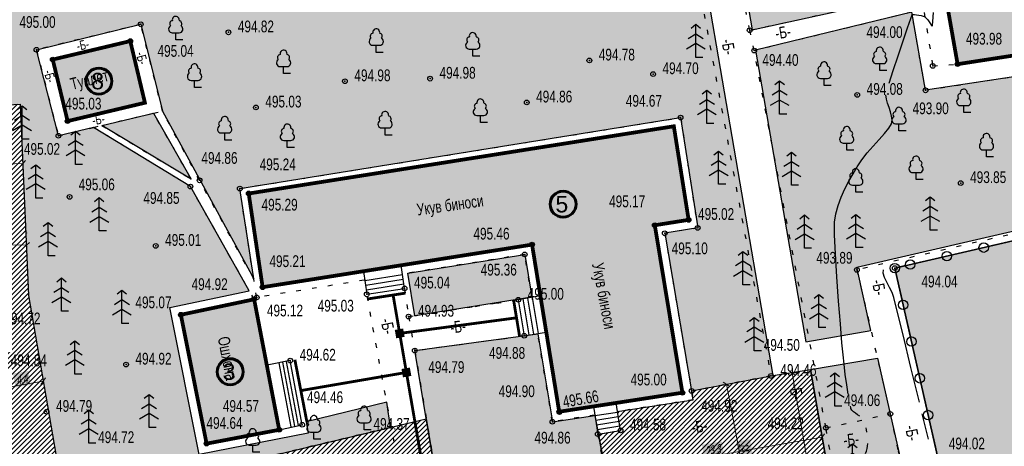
# Model space of a CAD drawing. Extents: x 0 to 667088, y 0 to 6446.
# Tile 483 of 518: x 2993 to 3097, y 330 to 375. Entities that reach past the tile are written whole.
import ezdxf

# ---------------------------------------------------------------- set-up
doc = ezdxf.new("R2010")
doc.units = 0
doc.header["$MEASUREMENT"] = 0
doc.linetypes.add('CONTI', pattern=[0])
doc.linetypes.add('STROT', pattern=[1.7, 0.5, -1.2])
for name, color, linetype in [('(002) Рамка', 7, 'Continuous'), ('Audi-СвК', 10, 'Continuous'), ('GORIZ0', 32, 'CONTI'), ('KNT_S0', 172, 'CONTI'), ('NAD_M0', 7, 'CONTI'), ('PI_OT0', 172, 'CONTI'), ('PI_TT0', 5, 'CONTI'), ('SIT_L0', 250, 'CONTI'), ('STR_L0', 6, 'CONTI'), ('USLZN0', 250, 'CONTI'), ('ZAPSK0', 250, 'CONTI'), ('стен', 7, 'Continuous')]:
    doc.layers.add(name, color=color, linetype=linetype)
doc.layers.add('RAZMER CIP', color=252, linetype='Continuous', lineweight=18)
doc.styles.add('ESKD1', font='arial.ttf', dxfattribs={"width": 0.6, "oblique": 11})
doc.styles.add('GOST 2.304', font='CS_Gost2304.shx')
doc.styles.add('SHRFT', font='TXT', dxfattribs={"width": 0.75})
doc.dimstyles.new('GENPLAN', dxfattribs={"dimtxt": 1, "dimasz": 0.6, "dimexe": 1.3, "dimexo": 1.5, "dimgap": 0.1, "dimtad": 1, "dimdec": 1, "dimzin": 0, "dimdsep": 46, "dimtxsty": 'ESKD1', "dimblk1": 'OBLIQUE', "dimblk2": 'OBLIQUE', "dimsah": 1, "dimcen": -2, "dimadec": 0, "dimazin": 0, "dimtfac": 0.75, "dimtdec": 1, "dimtix": 1, "dimtmove": 0, "dimatfit": 3, "dimfxl": 1, "dimtvp": 1.2, "dimtfill": 2, "dimtfillclr": 2, "dimlwd": 5, "dimlwe": 5, "dimarcsym": 0})

# ---------------------------------------------------------------- blocks, each defined once
blk = doc.blocks.new('BL_105')
at = {"color": 0}
for p, q in [((0, 3.5), (-0.5, 3.1)), ((0, 2.5), (0, 3.5)), ((0.5, 3.1), (0, 3.5)), ((0, 2.5), (-0.8, 2)), ((0, 1.5), (0, 2.5)), ((0.8, 2), (0, 2.5)), ((0, 1.5), (-1, 0.9)), ((0, 0), (0, 1.5)), ((1, 0.9), (0, 1.5)), ((0.75, 0), (0, 0))]:
    blk.add_line(p, q, dxfattribs=at)
blk = doc.blocks.new('BL_101')
at = {"color": 0}
for p, q in [((-0.37, 0.75), (0.37, 0.75)), ((0, 0), (0, 0.75)), ((0.75, 0), (0, 0))]:
    blk.add_line(p, q, dxfattribs=at)
for centre, radius, start, end in [((0, 2.13), 0.37, 355, 195), ((-0.37, 1.14), 0.39, 120, 270), ((-0.34, 1.73), 0.3, 93, 230), ((0.34, 1.73), 0.3, 310, 87), ((0.37, 1.14), 0.39, 270, 60)]:
    blk.add_arc(centre, radius, start, end, dxfattribs=at)
blk = doc.blocks.new('rhy')
at = {"layer": 'GORIZ0', "color": 32}
for points in [[(1439.23116, 368.71), (1439.66116, 370.05), (1440.19116, 371.62), (1440.73116, 373.2), (1441.21116, 374.59), (1441.56116, 375.58), (1441.69116, 375.96), (1441.74116, 375.99), (1441.80116, 375.99), (1441.94116, 375.98), (1442.15116, 375.96), (1442.38116, 375.92), (1442.63116, 375.88), (1442.85116, 375.82), (1443.03116, 375.75), (1443.18116, 375.62), (1443.34116, 375.42), (1443.48116, 375.2), (1443.62116, 374.99), (1443.73116, 374.83), (1443.81116, 374.75), (1443.86116, 374.81), (1443.89116, 375.25), (1443.95116, 376.19)], [(1439.23116, 368.71), (1439.66116, 370.05), (1440.19116, 371.62), (1440.73116, 373.2), (1441.21116, 374.59), (1441.56116, 375.58), (1441.69116, 375.96), (1441.74116, 375.99), (1441.80116, 375.99), (1441.94116, 375.98), (1442.15116, 375.96), (1442.38116, 375.92), (1442.63116, 375.88), (1442.85116, 375.82), (1443.03116, 375.75), (1443.18116, 375.62), (1443.34116, 375.42), (1443.48116, 375.2), (1443.62116, 374.99), (1443.73116, 374.83), (1443.81116, 374.75), (1443.86116, 374.81), (1443.89116, 375.25), (1443.95116, 376.19)], [(1434.91116, 335.65), (1434.75116, 336.67), (1434.59116, 337.77), (1434.46116, 338.86), (1434.36116, 339.85), (1434.24116, 341.13), (1434.08116, 343.12), (1433.88116, 345.54), (1433.69116, 348.12), (1433.54116, 350.57), (1433.45116, 352.6), (1433.45116, 353.93), (1433.58116, 354.82), (1433.83116, 355.71), (1434.16116, 356.59), (1434.55116, 357.46), (1434.98116, 358.29), (1435.42116, 359.08), (1435.84116, 359.82), (1436.33116, 360.55), (1436.92116, 361.29), (1437.56116, 362.01), (1438.19116, 362.71), (1438.76116, 363.35), (1439.21116, 363.91), (1439.48116, 364.38), (1439.55116, 364.77), (1439.51116, 365.2), (1439.39116, 365.64), (1439.23116, 366.1), (1439.07116, 366.56), (1438.95116, 367.01), (1438.91116, 367.46)], [(1434.91116, 335.65), (1434.75116, 336.67), (1434.59116, 337.77), (1434.46116, 338.86), (1434.36116, 339.85), (1434.24116, 341.13), (1434.08116, 343.12), (1433.88116, 345.54), (1433.69116, 348.12), (1433.54116, 350.57), (1433.45116, 352.6), (1433.45116, 353.93), (1433.58116, 354.82), (1433.83116, 355.71), (1434.16116, 356.59), (1434.55116, 357.46), (1434.98116, 358.29), (1435.42116, 359.08), (1435.84116, 359.82), (1436.33116, 360.55), (1436.92116, 361.29), (1437.56116, 362.01), (1438.19116, 362.71), (1438.76116, 363.35), (1439.21116, 363.91), (1439.48116, 364.38), (1439.55116, 364.77), (1439.51116, 365.2), (1439.39116, 365.64), (1439.23116, 366.1), (1439.07116, 366.56), (1438.95116, 367.01), (1438.91116, 367.46)], [(1442.46116, 334.82), (1441.56116, 338.51), (1440.72116, 341.97), (1440.07116, 344.64), (1439.75116, 345.95), (1439.56116, 346.46), (1439.29116, 347), (1439.00116, 347.55), (1438.75116, 348.07), (1438.61116, 348.52), (1438.65116, 348.87)], [(1442.46116, 334.82), (1441.56116, 338.51), (1440.72116, 341.97), (1440.07116, 344.64), (1439.75116, 345.95), (1439.56116, 346.46), (1439.29116, 347), (1439.00116, 347.55), (1438.75116, 348.07), (1438.61116, 348.52), (1438.65116, 348.87)], [(1436.12116, 333.34), (1435.90116, 333.48), (1435.67116, 333.63), (1435.47116, 333.78), (1435.30116, 333.95), (1435.19116, 334.16), (1435.17116, 334.26), (1435.13116, 334.4)], [(1436.12116, 333.34), (1435.90116, 333.48), (1435.67116, 333.63), (1435.47116, 333.78), (1435.30116, 333.95), (1435.19116, 334.16), (1435.17116, 334.26), (1435.13116, 334.4)], [(1443.42116, 330.88), (1443.11116, 332.16), (1442.76116, 333.57)], [(1443.42116, 330.88), (1443.11116, 332.16), (1442.76116, 333.57)], [(1436.89116, 331.64), (1436.85116, 331.87), (1436.79116, 332.09)], [(1436.89116, 331.64), (1436.85116, 331.87), (1436.79116, 332.09)], [(1436.74116, 329.37), (1436.83116, 329.62), (1436.91116, 329.88), (1436.96116, 330.15), (1436.99116, 330.41)], [(1436.74116, 329.37), (1436.83116, 329.62), (1436.91116, 329.88), (1436.96116, 330.15), (1436.99116, 330.41)]]:
    blk.add_lwpolyline(points, dxfattribs=at)
at = {"layer": 'KNT_S0', "color": 0}
for points in [[(1400.51116, 341.87), (1402.85116, 342.25), (1402.22116, 346.11), (1399.88116, 345.7)], [(1410.73116, 331.81), (1410.42116, 333.82), (1410.27116, 334.73), (1407.85116, 334.36)], [(1407.85116, 334.36), (1408.32116, 331.42)]]:
    blk.add_lwpolyline(points, dxfattribs=at)
at = {"layer": 'PI_TT0', "color": 0}
for centre in [(1359.81116, 374.95), (1369.11116, 374.1), (1424.44116, 374.32), (1358.69116, 373.17), (1348.73116, 372.25), (1424.92116, 372.16), (1350.46116, 371.21), (1407.42116, 371.11), (1443.88116, 370.54), (1446.51116, 370.72), (1381.48116, 368.91), (1390.52116, 369.18), (1414.19116, 369.66), (1443.11116, 367.94), (1400.77116, 366.65), (1435.86116, 367.46), (1372.03116, 366.12), (1352.04116, 364.67), (1417.11116, 365.04), (1351.06116, 363.11), (1366.04116, 358.38), (1365.08116, 357.71), (1370.32116, 357.51), (1446.84116, 358.09), (1352.25116, 356.62), (1371.26116, 356.98), (1417.96116, 354.18), (1414.37116, 353.61), (1418.92116, 353.32), (1415.42116, 352.75), (1361.39116, 351.42), (1401.34116, 351.55), (1400.56116, 350.51), (1435.82116, 348.87), (1439.84116, 349.05), (1372.74116, 347.03), (1387.81116, 346.89), (1371.84116, 345.74), (1372.11116, 345.94), (1383.80116, 346.27), (1399.88116, 345.7), (1364.06116, 344.1), (1388.23116, 343.9), (1400.51116, 341.87), (1388.89116, 340.3), (1358.24116, 338.81), (1375.67116, 339.23), (1426.70116, 337.61), (1417.30116, 335.82), (1418.27116, 336.01), (1349.81116, 333.79), (1404.22116, 333.8), (1404.25116, 333.76), (1439.37116, 333.57), (1376.94116, 332.42), (1403.50116, 332.74), (1374.50116, 331.88), (1408.32116, 331.42), (1410.73116, 331.81), (1432.54116, 332.09), (1366.79116, 330.41)]:
    blk.add_circle(centre, 0.25, dxfattribs=at)
for p in [(1359.81116, 374.95), (1424.44116, 374.32), (1358.69116, 373.17), (1369.11116, 374.1), (1348.73116, 372.25), (1424.92116, 372.16), (1350.46116, 371.21), (1407.42116, 371.11), (1443.88116, 370.54), (1446.51116, 370.72), (1390.52116, 369.18), (1414.19116, 369.66), (1381.48116, 368.91), (1443.11116, 367.94), (1435.86116, 367.46), (1372.03116, 366.12), (1400.77116, 366.65), (1417.11116, 365.04), (1352.04116, 364.67), (1351.06116, 363.11), (1365.08116, 357.71), (1366.04116, 358.38), (1370.32116, 357.51), (1446.84116, 358.09), (1352.25116, 356.62), (1371.26116, 356.98), (1414.37116, 353.61), (1417.96116, 354.18), (1418.92116, 353.32), (1415.42116, 352.75), (1361.39116, 351.42), (1401.34116, 351.55), (1400.56116, 350.51), (1435.82116, 348.87), (1439.84116, 349.05), (1372.74116, 347.03), (1383.80116, 346.27), (1387.81116, 346.89), (1371.84116, 345.74), (1372.11116, 345.94), (1399.88116, 345.7), (1364.06116, 344.1), (1388.23116, 343.9), (1400.51116, 341.87), (1388.89116, 340.3), (1358.24116, 338.81), (1375.67116, 339.23), (1426.70116, 337.61), (1417.30116, 335.82), (1418.27116, 336.01), (1349.81116, 333.79), (1404.22116, 333.8), (1404.25116, 333.76), (1439.37116, 333.57), (1376.94116, 332.42), (1403.50116, 332.74), (1374.50116, 331.88), (1408.32116, 331.42), (1410.73116, 331.81), (1432.54116, 332.09), (1366.79116, 330.41)]:
    blk.add_point(p, dxfattribs=at)
at = {"layer": 'SIT_L0', "color": 250}
for p, q in [((1452.69116, 352.02), (1449.76116, 351.34)), ((1444.90116, 350.22), (1441.97116, 349.54)), ((1448.79116, 351.12), (1445.87116, 350.44)), ((1440.99116, 349.32), (1439.84116, 349.05)), ((1383.60116, 347.75), (1387.57116, 348.36)), ((1439.95116, 348.56), (1440.61116, 345.64)), ((1383.68116, 347.25), (1387.65116, 347.87)), ((1383.75116, 346.76), (1387.73116, 347.38)), ((1383.80116, 346.27), (1387.81116, 346.89)), ((1399.88116, 345.7), (1400.51116, 341.87)), ((1400.37116, 345.78), (1401.00116, 341.95)), ((1400.86116, 345.86), (1401.49116, 342.03)), ((1401.35116, 345.94), (1401.98116, 342.11)), ((1440.84116, 344.66), (1441.50116, 341.74)), ((1441.72116, 340.76), (1442.38116, 337.84)), ((1375.77116, 332.21), (1374.51116, 338.99)), ((1376.16116, 332.28), (1374.90116, 339.07)), ((1376.55116, 332.35), (1375.29116, 339.13)), ((1376.94116, 332.42), (1375.67116, 339.23)), ((1442.61116, 336.86), (1443.27116, 333.94)), ((1408.02116, 333.39), (1410.41116, 333.77)), ((1408.11116, 332.89), (1410.49116, 333.28)), ((1408.19116, 332.4), (1410.57116, 332.79)), ((1443.49116, 332.96), (1444.15116, 330.04)), ((1408.28116, 331.92), (1410.65116, 332.3)), ((1408.32116, 331.42), (1410.73116, 331.81))]:
    blk.add_line(p, q, dxfattribs=at)
for centre, radius in [((1449.28116, 351.23), 0.5), ((1449.28116, 351.23), 0), ((1445.38116, 350.33), 0.5), ((1445.38116, 350.33), 0), ((1439.84116, 349.05), 0.5), ((1441.48116, 349.43), 0.5), ((1441.48116, 349.43), 0), ((1439.84116, 349.05), 0), ((1440.72116, 345.15), 0.5), ((1440.72116, 345.15), 0), ((1441.61116, 341.25), 0.5), ((1441.61116, 341.25), 0), ((1442.49116, 337.35), 0.5), ((1442.49116, 337.35), 0), ((1443.38116, 333.45), 0.5), ((1443.38116, 333.45), 0)]:
    blk.add_circle(centre, radius, dxfattribs=at)
at = {"layer": 'STR_L0', "color": 0, "linetype": 'STROT'}
for points in [[(1424.44116, 374.32), (1441.42116, 378.03), (1440.47116, 383.9), (1449.09116, 385.09), (1448.94116, 386.05), (1455.48116, 387.02), (1455.26116, 388.31), (1459.61116, 388.95), (1459.08116, 392.21), (1473.37116, 394.75), (1477.93116, 368.37), (1478.60116, 362.18), (1458.90116, 357.65), (1456.91116, 370.03), (1443.11116, 367.94), (1441.64116, 376.24), (1424.92116, 372.16)], [(1438.43116, 295.91), (1433.22116, 328.12), (1432.54116, 332.09), (1424.92116, 372.16), (1424.44116, 374.32), (1421.69116, 388.56), (1419.27116, 387.45), (1417.69116, 386.72), (1417.87116, 385.38), (1418.04116, 384.65), (1418.54116, 381.88), (1418.68116, 381.06), (1426.70116, 337.61), (1418.27116, 336.01)], [(1442.96116, 376.19), (1443.88116, 370.54), (1446.51116, 370.72)], [(1359.81116, 374.95), (1348.73116, 372.25), (1351.06116, 363.11), (1354.78116, 364), (1355.66116, 364.21), (1361.15116, 365.51), (1362.11116, 365.74), (1359.81116, 374.95)], [(1355.66116, 364.21), (1365.17116, 358.51), (1361.15116, 365.51)], [(1371.80116, 347.93), (1371.75116, 348.02), (1366.04116, 358.38), (1362.11116, 365.74)], [(1370.32116, 357.51), (1417.11116, 365.04), (1418.92116, 353.32), (1415.42116, 352.75), (1418.27116, 336.01), (1418.43116, 335.06), (1410.42116, 333.82)], [(1371.84116, 345.74), (1365.08116, 357.71), (1354.78116, 364)], [(1435.82116, 348.87), (1439.37116, 333.57), (1440.20116, 329.63), (1440.99116, 325.83), (1487.00116, 336.28), (1481.66116, 359.44), (1435.82116, 348.87)], [(1383.51116, 347.77), (1372.11116, 345.94), (1371.80116, 347.93), (1370.32116, 357.51)], [(1401.32116, 345.97), (1400.56116, 350.51), (1387.62116, 348.43)], [(1376.84116, 314.2), (1379.52116, 297.95), (1394.67116, 300.76), (1391.47116, 316.83), (1376.84116, 314.2), (1374.62116, 313.88), (1373.90116, 317.67), (1388.56116, 320.52), (1383.80116, 346.27)], [(1387.81116, 346.89), (1388.23116, 343.9), (1388.89116, 340.3), (1392.11116, 321.14), (1409.73116, 324.27), (1408.32116, 331.42)], [(1388.23116, 343.9), (1388.88116, 344), (1390.54116, 344.26), (1392.82116, 344.61), (1395.29116, 344.99), (1397.57116, 345.34), (1399.23116, 345.6), (1399.88116, 345.7)], [(1388.89116, 340.3), (1389.53116, 340.39), (1391.19116, 340.61), (1393.46116, 340.92), (1395.94116, 341.25), (1398.21116, 341.56), (1399.87116, 341.78), (1400.51116, 341.87)], [(1407.98116, 333.44), (1403.50116, 332.74), (1401.96116, 342.08)], [(1432.54116, 332.09), (1439.37116, 333.57)], [(1386.31116, 332.13), (1349.68116, 323.4)]]:
    blk.add_lwpolyline(points, dxfattribs=at)
at = {"layer": 'STR_L0', "color": 0}
for points in [[(1445.49116, 376.54), (1446.51116, 370.72), (1463.25116, 373.3), (1464.14116, 367.33), (1476.78116, 369.38), (1472.51116, 393.51), (1460.17116, 391.5), (1461.23116, 385.61), (1444.34116, 383.06)], [(1350.46116, 371.21), (1352.04116, 364.67), (1360.25116, 366.62), (1358.69116, 373.17), (1350.48116, 371.22), (1350.46116, 371.21)], [(1410.27116, 334.73), (1417.30116, 335.82), (1414.37116, 353.61), (1417.96116, 354.18), (1416.39116, 364.12), (1371.26116, 356.98)], [(1481.12116, 358.6), (1439.84116, 349.05), (1444.79116, 327.22), (1486.23116, 336.78), (1481.12116, 358.6)], [(1371.26116, 356.98), (1372.74116, 347.03), (1372.83116, 347.04), (1383.43116, 348.73)], [(1387.46116, 349.36), (1401.34116, 351.55), (1402.22116, 346.11)], [(1387.81116, 346.89), (1387.46116, 349.36), (1383.43116, 348.73)], [(1383.43116, 348.73), (1383.43116, 348.68), (1383.80116, 346.27)], [(1373.21116, 338.74), (1371.84116, 345.74), (1364.06116, 344.1)], [(1364.06116, 344.1), (1366.79116, 330.41), (1374.48116, 331.88), (1374.50116, 331.88)], [(1402.85116, 342.25), (1404.22116, 333.8), (1407.85116, 334.36)], [(1375.67116, 339.23), (1373.21116, 338.74)], [(1373.21116, 338.74), (1374.50116, 331.88), (1376.94116, 332.42)]]:
    blk.add_lwpolyline(points, dxfattribs=at)
at = {"layer": 'USLZN0', "color": 250}
for name, p in [('BL_101', (1363.52116, 373.3)), ('BL_101', (1384.80116, 371.97)), ('BL_105', (1418.71756, 371.42071)), ('BL_101', (1395.05116, 371.57)), ('BL_101', (1374.96116, 369.71)), ('BL_101', (1438.24116, 370.03)), ('BL_101', (1365.51116, 368.25)), ('BL_101', (1432.33116, 368.46)), ('BL_105', (1419.8988, 364.42582)), ('BL_105', (1427.62116, 365.41)), ('BL_101', (1447.17116, 365.57)), ('BL_101', (1395.85116, 364.52)), ('BL_105', (1347.20116, 362.75)), ('BL_101', (1440.29116, 363.64)), ('BL_101', (1368.71116, 362.66)), ('BL_101', (1385.74116, 363.19)), ('BL_101', (1375.36116, 361.86)), ('BL_101', (1434.74116, 361.59)), ('BL_105', (1352.88116, 360.07)), ('BL_101', (1449.58116, 360.86)), ('BL_105', (1421.14406, 357.95907)), ('BL_105', (1428.88116, 357.85)), ('BL_101', (1442.10116, 358.45)), ('BL_105', (1348.65116, 356.5)), ('BL_101', (1435.71116, 357.12)), ('BL_105', (1355.40116, 353.01)), ('BL_105', (1443.61116, 353.09)), ('BL_105', (1430.27116, 351.17)), ('BL_105', (1435.72116, 351.23)), ('BL_105', (1349.96116, 350.37)), ('BL_105', (1423.73116, 347.28)), ('BL_105', (1351.38116, 344.47)), ('BL_105', (1357.80116, 343.17)), ('BL_105', (1431.78116, 342.73)), ('BL_105', (1424.93116, 340.27)), ('BL_105', (1352.80116, 337.8)), ('BL_105', (1433.47116, 334.4)), ('BL_105', (1360.68116, 332.11)), ('BL_105', (1354.28116, 330.47)), ('BL_101', (1383.51116, 331.88)), ('BL_101', (1378.18116, 330.89)), ('BL_101', (1371.69116, 329.5)), ('BL_105', (1435.35116, 326.86))]:
    blk.add_blockref(name, p, dxfattribs=at)
at = {"layer": 'NAD_M0', "color": 7, "style": 'SHRFT', "width": 0.75}
for s, height, rotation, p in [('-Б-', 1.25, 9, (1427.25116, 373.35)), ('-Б-', 1, 12, (1353.10116, 372.13)), ('-Б-', 1.25, 280, (1421.42116, 373.27)), ('-Б-', 1, 285, (1359.26116, 371.87)), ('-Б-', 1, 285, (1349.49116, 369.95)), ('Туалет', 1.25, 14, (1352.51331, 367.97656)), ('-Б-', 1, 10, (1354.74116, 364.23)), ('Укув биноси', 1.25, 8, (1389.20116, 354.64)), ('Укув биноси', 1.25, 280.7515001, (1407.69961, 349.48825)), ('-Б-', 1.25, 281, (1437.39116, 347.7)), ('-Б-', 1.25, 281, (1385.25116, 343.58)), ('-Б-', 1.25, 7, (1392.73116, 342.11)), ('Ошхона', 1.25, 281, (1367.97116, 341.65)), ('-Б-', 1.25, 278, (1428.64116, 336.66)), ('-Б-', 1.25, 9, (1418.39197, 331.47701)), ('-Б-', 1.25, 6, (1434.45116, 330.14)), ('-Б-', 1.25, 281, (1440.91116, 332.24))]:
    blk.add_text(s, height=height, rotation=rotation, dxfattribs=at).set_placement(p)
at = {"layer": 'PI_OT0', "color": 0, "style": 'SHRFT', "width": 0.75}
for s, p in [('495.00', (1346.92918, 374.57246)), ('494.82', (1370.11116, 374.1)), ('494.00', (1436.8378, 373.49649)), ('493.98', (1447.39906, 372.79679)), ('495.04', (1361.58345, 371.50048)), ('494.78', (1408.42116, 371.11)), ('494.40', (1425.79245, 370.53844)), ('494.98', (1382.48116, 368.91)), ('494.98', (1391.52116, 369.18)), ('494.70', (1415.19116, 369.66)), ('494.86', (1401.77116, 366.65)), ('494.08', (1436.86116, 367.46)), ('495.03', (1351.79812, 365.90145)), ('495.03', (1373.03116, 366.12)), ('494.67', (1411.29698, 366.20009)), ('493.90', (1441.73832, 365.40321)), ('495.02', (1347.4024, 361.09001)), ('494.86', (1366.24251, 360.12937)), ('495.24', (1372.42841, 359.44919)), ('495.06', (1353.21375, 357.32229)), ('493.85', (1447.84116, 358.09)), ('494.85', (1360.08498, 355.87827)), ('495.29', (1372.62704, 355.16976)), ('495.17', (1409.51996, 355.52036)), ('495.02', (1418.96116, 354.18)), ('495.46', (1395.11645, 352.0883)), ('495.01', (1362.39116, 351.42)), ('495.10', (1416.16016, 350.52962)), ('495.21', (1373.46426, 349.16676)), ('493.89', (1431.52149, 349.52483)), ('495.36', (1395.88756, 348.2613)), ('495.04', (1388.81116, 346.89)), ('494.04', (1442.67667, 347.00753)), ('494.92', (1365.20025, 346.72303)), ('495.07', (1359.23641, 344.78955)), ('495.00', (1400.88116, 345.7)), ('495.12', (1373.19792, 343.92631)), ('495.03', (1378.58406, 344.43752)), ('494.93', (1389.23116, 343.9)), ('494.72', (1345.32116, 343.08)), ('494.50', (1425.93116, 340.27)), ('494.84', (1346.00116, 338.63)), ('494.92', (1359.24116, 338.81)), ('494.62', (1376.67116, 339.23)), ('494.88', (1396.77443, 339.41888)), ('494.79', (1390.32558, 337.91655)), ('494.46', (1427.70116, 337.61)), ('495.00', (1411.79822, 336.59583)), ('494.90', (1397.79817, 335.35272)), ('494.46', (1377.44957, 334.71751)), ('494.06', (1434.47116, 334.4)), ('494.79', (1350.81116, 333.79)), ('494.57', (1368.52185, 333.7886)), ('494.92', (1419.3006, 333.80235)), ('494.64', (1366.78171, 331.98184)), ('494.37', (1384.51116, 331.88)), ('494.58', (1411.73116, 331.81)), ('494.22', (1426.34444, 331.94007)), ('494.72', (1355.28116, 330.47)), ('494.86', (1401.59961, 330.4202)), ('494.02', (1445.57651, 329.80287))]:
    blk.add_text(s, height=1.25, dxfattribs=at).set_placement(p)
at = {"layer": 'PI_OT0', "color": 1, "style": 'SHRFT', "width": 0.75}
blk.add_text('495.66', height=1.25, rotation=9.9007034, dxfattribs=at).set_placement((1404.71874, 334.21694))
blk = doc.blocks.new('_Oblique')
at = {"color": 0, "linetype": 'ByBlock', "lineweight": -2}
blk.add_line((-0.5, -0.5), (0.5, 0.5), dxfattribs=at)
blk = doc.blocks.new('*D156')
at = {"color": 0, "lineweight": 5, "transparency": 16777216}
for p, q in [((3055.04, 327.14), (3078.01, 331.09)), ((3078.13, 330.42), (3078.23, 329.81)), ((3055.16, 326.47), (3055.26, 325.86))]:
    blk.add_line(p, q, dxfattribs=at)
at = {"layer": 'Defpoints', "color": 0, "lineweight": 30, "transparency": 16777216}
for p in [(3077.87, 331.9), (3078.01, 331.09), (3054.9, 327.95)]:
    blk.add_point(p, dxfattribs=at)
at = {"color": 0, "lineweight": 5, "transparency": 16777216, "xscale": 0.6, "yscale": 0.6, "zscale": 0.6}
for p, rotation in [((3078.01, 331.09), 9.763531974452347), ((3055.04, 327.14), 189.7635319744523)]:
    blk.add_blockref('_Oblique', p, dxfattribs=dict(at, rotation=rotation))
at = {"color": 0, "lineweight": 30, "transparency": 16777216, "insert": (3066.42, 329.72), "char_height": 1, "attachment_point": 5, "rotation": 9.7635, "style": 'ESKD1', "bg_fill": 1, "box_fill_scale": 1.25, "bg_fill_color": 2, "bg_fill_transparency": 0}
blk.add_mtext('23.3', dxfattribs=at)
blk = doc.blocks.new('*D157')
at = {"color": 0, "lineweight": 5, "transparency": 16777216}
for p, q in [((3070.45, 322.97), (3067.84, 336.71)), ((3066.39, 336.44), (3066.56, 336.47)), ((3069, 322.7), (3069.17, 322.73))]:
    blk.add_line(p, q, dxfattribs=at)
at = {"layer": 'Defpoints', "color": 0, "lineweight": 30, "transparency": 16777216}
for p in [(3067.84, 336.71), (3067.87, 336.72), (3070.48, 322.97)]:
    blk.add_point(p, dxfattribs=at)
at = {"color": 0, "lineweight": 5, "transparency": 16777216, "xscale": 0.6, "yscale": 0.6, "zscale": 0.6}
for p, rotation in [((3067.84, 336.71), 100.7468149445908), ((3070.45, 322.97), 280.7468149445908)]:
    blk.add_blockref('_Oblique', p, dxfattribs=dict(at, rotation=rotation))
at = {"color": 0, "lineweight": 30, "transparency": 16777216, "insert": (3069.79, 329.69), "char_height": 1, "attachment_point": 5, "rotation": 280.7468, "style": 'ESKD1', "bg_fill": 1, "box_fill_scale": 1.25, "bg_fill_color": 2, "bg_fill_transparency": 0}
blk.add_mtext('14.0', dxfattribs=at)
blk = doc.blocks.new('*D158')
at = {"color": 0, "lineweight": 5, "transparency": 16777216}
for p, q in [((3075.3, 338.02), (3073.52, 337.72)), ((3074.8, 337.94), (3084.61, 280.94)), ((3085.1, 281.03), (3083.33, 280.72))]:
    blk.add_line(p, q, dxfattribs=at)
at = {"layer": 'Defpoints', "color": 0, "lineweight": 30, "transparency": 16777216}
for p in [(3076.77, 338.28), (3086.58, 281.28), (3084.61, 280.94)]:
    blk.add_point(p, dxfattribs=at)
at = {"color": 0, "lineweight": 5, "transparency": 16777216, "xscale": 0.6, "yscale": 0.6, "zscale": 0.6}
for p, rotation in [((3074.8, 337.94), 99.76353197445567), ((3084.61, 280.94), 279.7635319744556)]:
    blk.add_blockref('_Oblique', p, dxfattribs=dict(at, rotation=rotation))
at = {"color": 0, "lineweight": 30, "transparency": 16777216, "insert": (3080.31, 309.54), "char_height": 1, "attachment_point": 5, "rotation": 279.7635, "style": 'ESKD1', "bg_fill": 1, "box_fill_scale": 1.25, "bg_fill_color": 2, "bg_fill_transparency": 0}
blk.add_mtext('57.8', dxfattribs=at)
blk = doc.blocks.new('*D170')
at = {"color": 0, "lineweight": 5, "transparency": 16777216}
for p, q in [((2987.82, 352.89), (2987.82, 352.93)), ((2993.57, 352.75), (2993.57, 352.79)), ((2987.79, 351.63), (2993.54, 351.49))]:
    blk.add_line(p, q, dxfattribs=at)
at = {"layer": 'Defpoints', "color": 0, "lineweight": 30, "transparency": 16777216}
for p in [(2987.78, 351.39), (2993.53, 351.25), (2993.54, 351.49)]:
    blk.add_point(p, dxfattribs=at)
at = {"color": 0, "lineweight": 5, "transparency": 16777216, "xscale": 0.6, "yscale": 0.6, "zscale": 0.6}
for p, rotation in [((2987.79, 351.63), 178.542574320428), ((2993.54, 351.49), 358.542574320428)]:
    blk.add_blockref('_Oblique', p, dxfattribs=dict(at, rotation=rotation))
at = {"color": 0, "lineweight": 30, "transparency": 16777216, "insert": (2990.68, 352.17), "char_height": 1, "attachment_point": 5, "rotation": 358.5426, "style": 'ESKD1', "bg_fill": 1, "box_fill_scale": 1.25, "bg_fill_color": 2, "bg_fill_transparency": 0}
blk.add_mtext('5.7', dxfattribs=at)
blk = doc.blocks.new('*D171')
at = {"color": 0, "lineweight": 5, "transparency": 16777216}
for p, q in [((2986.99, 359.9), (2993.14, 360.17)), ((2987.03, 359), (2987.05, 358.6)), ((2993.18, 359.27), (2993.2, 358.87))]:
    blk.add_line(p, q, dxfattribs=at)
at = {"layer": 'Defpoints', "color": 0, "lineweight": 30, "transparency": 16777216}
for p in [(2993.11, 360.77), (2986.97, 360.5), (2993.14, 360.17)]:
    blk.add_point(p, dxfattribs=at)
at = {"color": 0, "lineweight": 5, "transparency": 16777216, "xscale": 0.6, "yscale": 0.6, "zscale": 0.6}
for p, rotation in [((2986.99, 359.9), 182.505874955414), ((2993.14, 360.17), 2.505874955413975)]:
    blk.add_blockref('_Oblique', p, dxfattribs=dict(at, rotation=rotation))
at = {"color": 0, "lineweight": 30, "transparency": 16777216, "insert": (2990.04, 360.64), "char_height": 1, "attachment_point": 5, "rotation": 2.5059, "style": 'ESKD1', "bg_fill": 1, "box_fill_scale": 1.25, "bg_fill_color": 2, "bg_fill_transparency": 0}
blk.add_mtext('6.1', dxfattribs=at)
blk = doc.blocks.new('*D172')
at = {"color": 0, "lineweight": 5, "transparency": 16777216}
for p, q in [((2991.01, 336.3), (2995.32, 337.04)), ((2995.52, 335.84), (2995.54, 335.76)), ((2991.21, 335.1), (2991.23, 335.02))]:
    blk.add_line(p, q, dxfattribs=at)
at = {"layer": 'Defpoints', "color": 0, "lineweight": 30, "transparency": 16777216}
for p in [(2990.96, 336.58), (2995.27, 337.32), (2995.32, 337.04)]:
    blk.add_point(p, dxfattribs=at)
at = {"color": 0, "lineweight": 5, "transparency": 16777216, "xscale": 0.6, "yscale": 0.6, "zscale": 0.6}
for p, rotation in [((2991.01, 336.3), 189.7635319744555), ((2995.32, 337.04), 9.763531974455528)]:
    blk.add_blockref('_Oblique', p, dxfattribs=dict(at, rotation=rotation))
at = {"color": 0, "lineweight": 30, "transparency": 16777216, "insert": (2993.06, 337.26), "char_height": 1, "attachment_point": 5, "rotation": 9.7635, "style": 'ESKD1', "bg_fill": 1, "box_fill_scale": 1.25, "bg_fill_color": 2, "bg_fill_transparency": 0}
blk.add_mtext('4.4', dxfattribs=at)

msp = doc.modelspace()

# ---------------------------------------------------------------- hatches: boundary and pattern name
at = {"layer": 'Audi-СвК', "ltscale": 100, "true_color": 0xffffff, "transparency": 33554687}
h = msp.add_hatch(color=7, dxfattribs=at)
edge = h.paths.add_edge_path()
edge.add_arc((3001.22656, 368.91906), 1.37986, 11.9837326, 371.9837326)
h = msp.add_hatch(color=7, dxfattribs=at)
edge = h.paths.add_edge_path()
edge.add_arc((3050.50098, 355.84181), 1.37986, 11.9837326, 371.9837326)
h = msp.add_hatch(color=7, dxfattribs=at)
edge = h.paths.add_edge_path()
edge.add_arc((3015.16911, 338.04864), 1.37986, 11.9837326, 371.9837326)
at = {"layer": 'стен', "lineweight": 30, "true_color": 0xfeeab9}
h = msp.add_hatch(color=254, dxfattribs=at)
h.dxf.hatch_style = 1
h.paths.add_polyline_path([(3089.58746, 288.82), (3103.42746, 291.25), (3102.08746, 299.06), (3088.21746, 296.62)])
h.paths.add_polyline_path([(3088.37746, 294.12), (3088.95259, 290.66919), (3085.77746, 290.14), (3085.20754, 293.54949)])
h.paths.add_polyline_path([(3004.55746, 373.17), (3006.11341, 366.61904), (2997.90746, 364.67), (2996.32746, 371.21)])
h.paths.add_polyline_path([(3017.70746, 345.74), (3020.36746, 331.88), (3012.65746, 330.41), (3009.92746, 344.1)])
h.paths.add_polyline_path([(3017.12746, 356.98), (3062.25746, 364.12), (3063.82746, 354.18), (3060.23746, 353.61), (3063.16746, 335.82), (3050.08746, 333.8), (3047.20746, 351.55), (3018.60746, 347.03)])
h.paths.add_polyline_path([(3090.20746, 383.06), (3107.09746, 385.61), (3106.03746, 391.5), (3118.37746, 393.51), (3122.64746, 369.38), (3110.00746, 367.33), (3109.11746, 373.3), (3092.37746, 370.72)])
h.paths.add_polyline_path([(3059.39746, 385.5), (3059.86746, 381.17), (3053.67746, 380.12), (3053.22746, 384.38)])
h.paths.add_polyline_path([(3098.14746, 404.63), (3098.88746, 401.21), (3092.66746, 399.55), (3091.61746, 402.97)])
at = {"layer": 'стен', "lineweight": 30}
h = msp.add_hatch(color=72, dxfattribs=at)
h.dxf.hatch_style = 1
h.paths.add_polyline_path([(3087.74412, 297.53264), (3083.89861, 296.87092), (3076.77375, 338.27658), (3083.86239, 339.49636), (3086.98631, 325.7717), (3082.63113, 324.9598)], flags=17)
edge = h.paths.add_edge_path()
edge.add_line((3043.88592, 303.34845), (3041.87929, 315.00985))
edge.add_arc((3044.83584, 315.51859), 3, 99.763532, 189.763532, ccw=False)
edge.add_line((3044.32709, 318.47514), (3072.25136, 323.2802))
edge.add_arc((3072.76011, 320.32365), 3, 9.763532, 99.763532, ccw=False)
edge.add_line((3075.71666, 320.8324), (3079.53576, 298.63793))
edge.add_line((3079.53576, 298.63793), (3073.69686, 297.63321))
edge.add_line((3073.69686, 297.63321), (3072.61662, 303.91097))
edge.add_line((3072.61662, 303.91097), (3050.23011, 300.05881))
edge.add_line((3050.23011, 300.05881), (3049.50242, 304.28776))
edge.add_line((3049.50242, 304.28776), (3043.88592, 303.34845))
h.paths.add_polyline_path([(3070.56202, 374.37562), (3087.28746, 378.03), (3086.33746, 383.9), (3094.95746, 385.09), (3094.80746, 386.05), (3101.34746, 387.02), (3101.12746, 388.31), (3105.47746, 388.95), (3104.94746, 392.21), (3119.23746, 394.75), (3123.79746, 368.37), (3124.46746, 362.18), (3104.76746, 357.65), (3102.77746, 370.03), (3088.97746, 367.94), (3087.50746, 376.24), (3070.93699, 372.19649), (3076.265, 341.23313), (3083.1832, 342.42357), (3081.68653, 349.14426), (3127.73371, 359.79905), (3133.29989, 336.03113), (3099.66425, 328.26882), (3107.31723, 287.25138), (3150.0533, 294.82213), (3125.1629, 388.86592), (3121.76218, 401.12409), (3100.33759, 399.11064), (3100.53395, 397.89738), (3067.66849, 391.19117)])
edge = h.paths.add_edge_path()
edge.add_line((3064.13746, 336.01), (3072.81307, 337.65662))
edge.add_line((3072.81307, 337.65662), (3064.50603, 385.98223))
edge.add_line((3064.50603, 385.98223), (3054.25638, 396.90689))
edge.add_line((3054.25638, 396.90689), (2982.38224, 383.44101))
edge.add_line((2982.38224, 383.44101), (2983.14877, 365.92572))
edge.add_line((2983.14877, 365.92572), (2992.86254, 366.47726))
edge.add_line((2992.86254, 366.47726), (2993.75266, 346.13791))
edge.add_line((2993.75266, 346.13791), (2997.03969, 327.03555))
edge.add_arc((2999.99624, 327.5443), 3, 189.763532, 283.405185)
edge.add_line((3000.69175, 324.62604), (3032.17746, 332.13))
edge.add_line((3032.17746, 332.13), (3031.78235, 334.82912))
edge.add_line((3031.78235, 334.82912), (3023.22201, 332.73728))
edge.add_line((3023.22201, 332.73728), (3023.44516, 331.51264))
edge.add_line((3023.44516, 331.51264), (3011.8588, 329.23971))
edge.add_line((3011.8588, 329.23971), (3008.75333, 344.87447))
edge.add_line((3008.75333, 344.87447), (3017.1917, 346.65326))
edge.add_line((3017.1917, 346.65326), (3010.94746, 357.71))
edge.add_line((3010.94746, 357.71), (3000.64746, 364))
edge.add_line((3000.64746, 364), (2996.92746, 363.11))
edge.add_line((2996.92746, 363.11), (2994.59746, 372.25))
edge.add_line((2994.59746, 372.25), (3005.67746, 374.95))
edge.add_line((3005.67746, 374.95), (3007.97746, 365.74))
edge.add_line((3007.97746, 365.74), (3017.66746, 347.93))
edge.add_line((3017.66746, 347.93), (3016.18746, 357.51))
edge.add_line((3016.18746, 357.51), (3062.97746, 365.04))
edge.add_line((3062.97746, 365.04), (3064.78746, 353.32))
edge.add_line((3064.78746, 353.32), (3061.28746, 352.75))
edge.add_line((3061.28746, 352.75), (3064.13746, 336.01))
h.paths.add_polyline_path([(3034.75746, 340.3), (3047.82746, 342.08), (3049.36746, 332.74), (3053.8729, 333.38768), (3055.55869, 324.4666), (3037.92824, 321.43285)])
h.paths.add_polyline_path([(3034.74746, 344), (3034.02157, 348.51585), (3046.42746, 350.51), (3047.18746, 345.97)], flags=17)
edge = h.paths.add_edge_path()
edge.add_line((3004.15811, 285.66736), (3008.11988, 286.34907))
edge.add_line((3008.11988, 286.34907), (3007.03964, 292.62681))
edge.add_line((3007.03964, 292.62681), (3035.72801, 297.56336))
edge.add_line((3035.72801, 297.56336), (3034.99033, 301.85028))
edge.add_line((3034.99033, 301.85028), (3038.95563, 302.5163))
edge.add_line((3038.95563, 302.5163), (3036.95171, 314.16192))
edge.add_arc((3033.99516, 313.65317), 3, 9.7635513, 99.7635079)
edge.add_line((3033.48641, 316.60972), (3005.2506, 311.75107))
edge.add_line((3005.2506, 311.75107), (3004.64556, 315.2672))
edge.add_arc((3002.18177, 314.84325), 2.5, 9.763532, 99.763532)
edge.add_line((3001.75782, 317.30704), (3001.26506, 317.22225))
edge.add_arc((3001.68901, 314.75846), 2.5, 99.763532, 189.763532)
edge.add_line((2999.22522, 314.3345), (3004.15811, 285.66736))
h.paths.add_polyline_path([(3005.07385, 280.34557), (3009.03465, 281.02712), (3010.1159, 274.74937), (3075.68151, 286.03154), (3074.60124, 292.30947), (3080.45151, 293.31615), (3082.28299, 282.6726), (3006.90534, 269.70202)])
edge = h.paths.add_edge_path()
edge.add_line((2996.55758, 271.27105), (3001.81216, 272.17523))
edge.add_line((3001.81216, 272.17523), (3002.47372, 268.33063))
edge.add_line((3002.47372, 268.33063), (2999.19017, 267.76561))
edge.add_arc((2998.85101, 269.73665), 2, 189.763532, 279.763532, ccw=False)
edge.add_line((2996.87997, 269.39748), (2996.55758, 271.27105))
edge = h.paths.add_edge_path()
edge.add_line((2980.13009, 282.65006), (2981.73917, 282.93937))
edge.add_line((2981.73917, 282.93937), (2979.56584, 312.76279))
edge.add_line((2979.56584, 312.76279), (2986.98885, 269.62452))
edge.add_line((2986.98885, 269.62452), (2992.61552, 270.59273))
edge.add_line((2992.61552, 270.59273), (2992.93791, 268.71915))
edge.add_arc((2990.96688, 268.37999), 2, -80.236468, 9.763532, ccw=False)
edge.add_line((2991.30604, 266.40896), (2983.19642, 265.0135))
edge.add_line((2983.19642, 265.0135), (2980.13009, 282.65006))
h.paths.add_polyline_path([(3001.52746, 364.21), (3007.01746, 365.51), (3011.03746, 358.51)], flags=17)
at = {"layer": 'стен', "lineweight": 30, "true_color": 0x991b1e}
h = msp.add_hatch(dxfattribs=at)
h.set_pattern_fill('ANSI31', color=244, scale=3)
h.set_pattern_definition([(45, (775.80748, 0), (-0.265165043, 0.265165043), [])])
edge = h.paths.add_edge_path()
edge.add_arc((2990.96688, 268.37999), 2, 279.763532, 369.763532)
edge.add_line((2992.93791, 268.71915), (2992.61552, 270.59273))
edge.add_line((2992.61552, 270.59273), (2986.98885, 269.62452))
edge.add_line((2986.98885, 269.62452), (2979.56584, 312.76279))
edge.add_line((2979.56584, 312.76279), (2979.01883, 322.02719))
edge.add_line((2979.01883, 322.02719), (2984.46479, 322.94683))
edge.add_line((2984.46479, 322.94683), (2991.5037, 324.15805))
edge.add_line((2991.5037, 324.15805), (2990.50436, 341.75862))
edge.add_line((2990.50436, 341.75862), (2983.65477, 341.3697))
edge.add_line((2983.65477, 341.3697), (2982.57405, 365.94914))
edge.add_line((2982.57405, 365.94914), (2992.86254, 366.47726))
edge.add_line((2992.86254, 366.47726), (2993.75266, 346.13791))
edge.add_line((2993.75266, 346.13791), (2997.03969, 327.03555))
edge.add_arc((2999.99624, 327.5443), 3, 189.763532, 283.405185)
edge.add_line((3000.69175, 324.62604), (3035.97826, 333.03584))
edge.add_line((3035.97826, 333.03584), (3037.92824, 321.43285))
edge.add_line((3037.92824, 321.43285), (3055.55869, 324.4666))
edge.add_line((3055.55869, 324.4666), (3054.24302, 331.42899))
edge.add_line((3054.24302, 331.42899), (3056.60015, 331.79253))
edge.add_line((3056.60015, 331.79253), (3056.28746, 333.82))
edge.add_line((3056.28746, 333.82), (3064.29746, 335.05537))
edge.add_line((3064.29746, 335.05537), (3064.13746, 336.01))
edge.add_line((3064.13746, 336.01), (3072.81307, 337.65662))
edge.add_line((3072.81307, 337.65662), (3076.77375, 338.27658))
edge.add_line((3076.77375, 338.27658), (3083.89861, 296.87092))
edge.add_line((3083.89861, 296.87092), (3086.32681, 282.75962))
edge.add_line((3086.32681, 282.75962), (3082.38474, 282.08129))
edge.add_line((3082.38474, 282.08129), (3080.45151, 293.31615))
edge.add_line((3080.45151, 293.31615), (3074.60124, 292.30947))
edge.add_line((3074.60124, 292.30947), (3073.69686, 297.63321))
edge.add_line((3073.69686, 297.63321), (3079.53576, 298.63793))
edge.add_line((3079.53576, 298.63793), (3075.71666, 320.8324))
edge.add_arc((3072.75537, 320.32058), 3.00519, 9.8058921, 102.3103533)
edge.add_line((3072.11465, 323.25667), (3044.32709, 318.47514))
edge.add_arc((3044.83584, 315.51859), 3, 99.763532, 189.763532)
edge.add_line((3041.87929, 315.00985), (3043.88592, 303.34845))
edge.add_line((3043.88592, 303.34845), (3049.50242, 304.28776))
edge.add_line((3049.50242, 304.28776), (3050.23011, 300.05881))
edge.add_line((3050.23011, 300.05881), (3049.01276, 299.84933))
edge.add_line((3049.01276, 299.84933), (3048.97716, 300.05623))
edge.add_line((3048.97716, 300.05623), (3043.06406, 299.03873))
edge.add_line((3043.06406, 299.03873), (3042.87581, 300.13272))
edge.add_line((3042.87581, 300.13272), (3035.50416, 298.86424))
edge.add_line((3035.50416, 298.86424), (3034.99033, 301.85028))
edge.add_line((3034.99033, 301.85028), (3038.95563, 302.5163))
edge.add_line((3038.95563, 302.5163), (3036.95171, 314.16192))
edge.add_arc((3033.99516, 313.65317), 3, 9.7635513, 99.7635079)
edge.add_line((3033.48641, 316.60972), (3005.2506, 311.75107))
edge.add_line((3005.2506, 311.75107), (3004.64556, 315.2672))
edge.add_arc((3002.18177, 314.84325), 2.5, 9.763532, 99.763532)
edge.add_line((3001.75782, 317.30704), (3001.26506, 317.22225))
edge.add_arc((3001.68901, 314.75846), 2.5, 99.763532, 189.763532)
edge.add_line((2999.22522, 314.3345), (3004.15811, 285.66736))
edge.add_line((3004.15811, 285.66736), (3008.11988, 286.34908))
edge.add_line((3008.11988, 286.34908), (3009.03562, 281.02729))
edge.add_line((3009.03562, 281.02729), (3005.07385, 280.34557))
edge.add_line((3005.07385, 280.34557), (3007.00709, 269.11071))
edge.add_line((3007.00709, 269.11071), (3002.47372, 268.33063))
edge.add_line((3002.47372, 268.33063), (3001.81216, 272.17523))
edge.add_line((3001.81216, 272.17523), (2996.55758, 271.27105))
edge.add_line((2996.55758, 271.27105), (2996.87997, 269.39748))
edge.add_arc((2998.85101, 269.73665), 2, 189.763532, 279.763532)
edge.add_line((2999.19017, 267.76561), (2991.30604, 266.40896))
edge = h.paths.add_edge_path()
edge.add_line((2983.19642, 265.0135), (2983.45336, 263.53566))
edge.add_line((2983.45336, 263.53566), (3155.60721, 293.15897))
edge.add_arc((3154.92888, 297.10103), 4, 279.763532, 344.1513211)
edge.add_line((3158.77682, 296.00864), (3157.70072, 296.46401))
edge.add_line((3157.70072, 296.46401), (3156.68926, 294.8672))
edge.add_line((3156.68926, 294.8672), (2983.19642, 265.0135))
at = {"layer": 'стен', "lineweight": 30, "true_color": 0x58ba48}
h = msp.add_hatch(color=85, dxfattribs=at)
h.dxf.hatch_style = 1
h.paths.add_polyline_path([(3085.70746, 349.05), (3126.98746, 358.6), (3132.09746, 336.78), (3090.65746, 327.22)])
h.paths.add_polyline_path([(3083.79746, 324.16), (3098.8887, 326.97332), (3103.69746, 301.2), (3088.54746, 298.68)])

# ---------------------------------------------------------------- linework, layer by layer
at = {"color": 5, "lineweight": 30}
msp.add_lwpolyline([(2982.57405, 365.94914), (2992.86254, 366.47726), (2993.75266, 346.13791), (2997.03969, 327.03555, 0.432954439)], format="xyb", dxfattribs=at)
at = {"color": 1, "lineweight": 30, "const_width": 0.3}
for points in [[(3029.74386, 345.77587), (3033.75386, 346.39587)], [(3045.25409, 345.61885), (3045.88207, 341.8011)], [(3022.02834, 339.32503), (3023.29834, 332.76503)]]:
    msp.add_lwpolyline(points, dxfattribs=at)
at = {"color": 2, "lineweight": 30, "const_width": 0.3}
for points in [[(3032.4529, 346.20333), (3040.36745, 300.20844)], [(3033.15544, 342.12052), (3045.55758, 343.77382)], [(3022.66334, 336.04503), (3033.86908, 337.97326)]]:
    msp.add_lwpolyline(points, dxfattribs=at)
at = {"color": 1, "lineweight": 30, "const_width": 0.3}
for points in [[(3032.91066, 341.77399), (3033.50197, 341.87574), (3033.40022, 342.46705), (3032.80891, 342.3653)], [(3033.6243, 337.62673), (3034.21561, 337.72848), (3034.11386, 338.31979), (3033.52255, 338.21804)]]:
    msp.add_lwpolyline(points, close=True, dxfattribs=at)
at = {"color": 5, "lineweight": 30}
for points in [[(3055.55869, 324.4666), (3054.24302, 331.42899), (3056.60015, 331.79253), (3056.28746, 333.82), (3064.29746, 335.05537), (3064.13746, 336.01), (3072.81307, 337.65662), (3076.77375, 338.27658), (3083.89861, 296.87092)], [(3000.69175, 324.62604), (3035.97826, 333.03584), (3037.92824, 321.43285)]]:
    msp.add_lwpolyline(points, dxfattribs=at)
at = {"lineweight": 60, "ltscale": 50, "transparency": 33554687}
for centre in [(3001.22656, 368.91906), (3050.50098, 355.84181), (3015.16911, 338.04864)]:
    msp.add_circle(centre, 1.37986, dxfattribs=at)
at = {"layer": 'ZAPSK0', "color": 5, "lineweight": 30}
for points in [[(3100.53395, 397.89738), (3067.66849, 391.19117), (3070.56202, 374.37562), (3087.28746, 378.03), (3086.33746, 383.9), (3094.95746, 385.09), (3094.80746, 386.05), (3101.34746, 387.02)], [(3000.69175, 324.62604), (3032.17746, 332.13), (3031.78235, 334.82912), (3023.22201, 332.73728), (3023.44516, 331.51264), (3011.8588, 329.23971), (3008.75333, 344.87447), (3017.1917, 346.65326), (3010.94746, 357.71), (3000.64746, 364), (2996.92746, 363.11), (2994.59746, 372.25), (3005.67746, 374.95), (3007.97746, 365.74), (3017.66746, 347.93), (3016.18746, 357.51), (3062.97746, 365.04), (3064.78746, 353.32), (3061.28746, 352.75), (3064.13746, 336.01), (3072.81307, 337.65662), (3064.50603, 385.98223)], [(3102.77746, 370.03), (3088.97746, 367.94), (3087.50746, 376.24), (3070.93699, 372.19649), (3076.265, 341.23313), (3083.1832, 342.42357), (3081.68653, 349.14426), (3127.73371, 359.79905)]]:
    msp.add_lwpolyline(points, dxfattribs=at)
at = {"layer": 'ZAPSK0', "color": 18, "lineweight": 30, "true_color": 0x000000, "const_width": 0.4}
for points in [[(3090.20746, 383.06), (3107.09746, 385.61), (3106.03746, 391.5), (3118.37746, 393.51), (3122.64746, 369.38), (3110.00746, 367.33), (3109.11746, 373.3), (3092.37746, 370.72)], [(3004.55746, 373.17), (3006.11341, 366.61904), (2997.90746, 364.67), (2996.32746, 371.21)], [(3017.12746, 356.98), (3062.25746, 364.12), (3063.82746, 354.18), (3060.23746, 353.61), (3063.16746, 335.82), (3050.08746, 333.8), (3047.20746, 351.55), (3018.60746, 347.03)], [(3017.70746, 345.74), (3020.36746, 331.88), (3012.65746, 330.41), (3009.92746, 344.1)]]:
    msp.add_lwpolyline(points, close=True, dxfattribs=at)
at = {"layer": 'ZAPSK0', "color": 5, "lineweight": 30}
msp.add_lwpolyline([(2983.14877, 365.92572), (2992.86254, 366.47726), (2993.75266, 346.13791), (2997.03969, 327.03555, 0.432954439)], format="xyb", dxfattribs=at)
for points in [[(3001.52746, 364.21), (3007.01746, 365.51), (3011.03746, 358.51)], [(3034.74746, 344), (3034.02157, 348.51585), (3046.42746, 350.51), (3047.18746, 345.97)], [(3034.75746, 340.3), (3047.82746, 342.08), (3049.36746, 332.74), (3053.8729, 333.38768), (3055.55869, 324.4666), (3037.92824, 321.43285)], [(3087.74412, 297.53264), (3083.89861, 296.87092), (3076.77375, 338.27658), (3083.86239, 339.49636), (3086.98631, 325.7717), (3082.63113, 324.9598)]]:
    msp.add_lwpolyline(points, close=True, dxfattribs=at)
at = {"layer": 'ZAPSK0', "color": 18, "lineweight": 30, "true_color": 0x000000}
msp.add_lwpolyline([(3085.70746, 349.05), (3126.98746, 358.6), (3132.09746, 336.78), (3090.65746, 327.22)], close=True, dxfattribs=at)

# ---------------------------------------------------------------- block references
at = {"layer": '(002) Рамка', "color": 0}
msp.add_blockref('rhy', (1645.8663, 0), dxfattribs=at)

# ---------------------------------------------------------------- texts
at = {"layer": 'RAZMER CIP', "lineweight": 25, "ltscale": 50, "transparency": 33554687, "char_height": 1.75, "width": 2.5603584, "attachment_point": 2, "style": 'GOST 2.304'}
for s, insert in [('{\\fArial|b0|i0|c0|p34;\\C0;8}', (3001.09219, 369.79805)), ('{\\fArial|b0|i0|c0|p34;\\C0;5}', (3050.3666, 356.7208)), ('{\\fArial|b0|i0|c0|p34;\\C0;3}', (3015.03474, 338.92763))]:
    msp.add_mtext(s, dxfattribs=dict(at, insert=insert))

# ---------------------------------------------------------------- dimensions: what is measured, and where the dimension line sits
at = {"color": 5, "lineweight": 30}
for p1, p2, distance, picture, middle in [((2986.96859, 360.50157), (2993.11229, 360.77044), -0.60398, '*D171', (2990.04015, 360.64259)), ((2987.78311, 351.39349), (2993.52906, 351.2473), 0.23995, '*D170', (2990.67766, 352.16859)), ((2990.96024, 336.57613), (2995.27038, 337.31779), -0.28263, '*D172', (2993.06149, 337.25973)), ((3076.77375, 338.27658), (3086.58118, 281.28134), -2, '*D158', (3080.30816, 309.54334)), ((3054.90086, 327.9478), (3077.87093, 331.90036), -0.81859, '*D156', (3066.42111, 329.71942))]:
    dim = msp.add_aligned_dim(p1=p1, p2=p2, distance=distance, dimstyle='GENPLAN', dxfattribs=at)
    dim.commit()
    dim.dimension.update_dxf_attribs({"geometry": picture, "text_midpoint": middle})
dim = msp.add_linear_dim(base=(3067.83853, 336.71246), p1=(3070.47619, 322.97474), p2=(3067.86774, 336.718), angle=100.7468149, dimstyle='GENPLAN', dxfattribs=at)
dim.commit()
dim.dimension.update_dxf_attribs({"geometry": '*D157', "text_midpoint": (3069.19292, 329.57648), "dimtype": 161})

doc.saveas('drawing.dxf')
